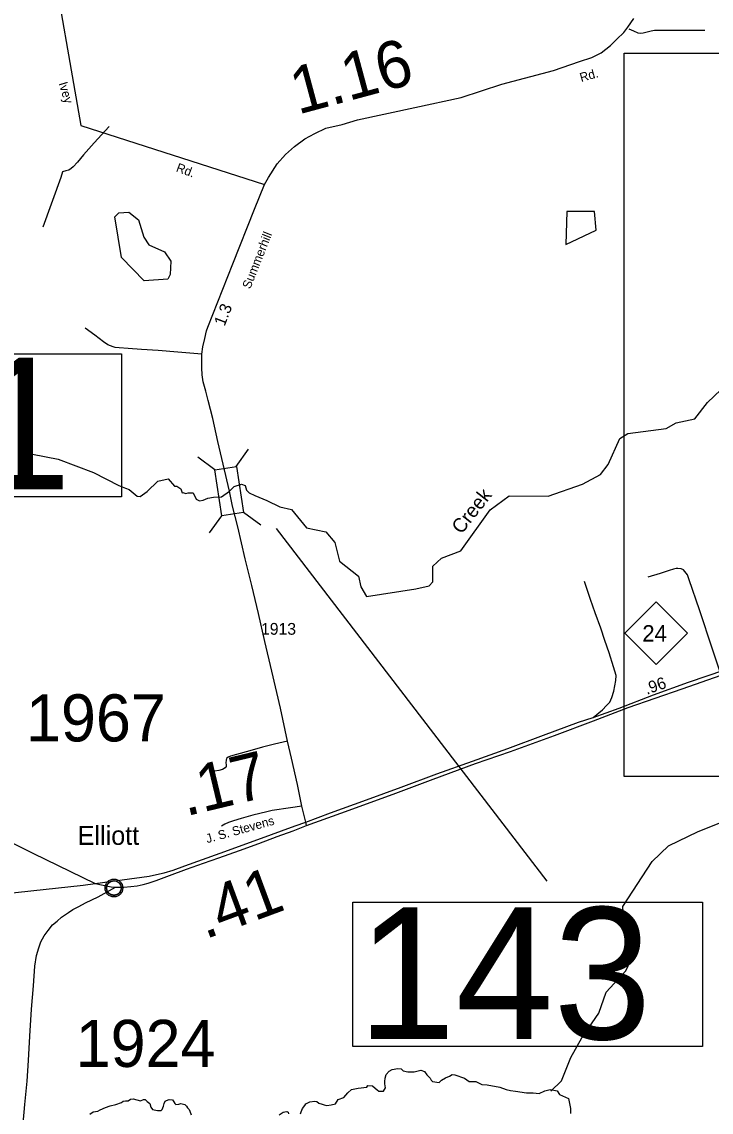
# Model space of a CAD drawing. Extents: x 2093524 to 2270757, y 289120 to 570408.
# Drawn here: x 2234537 to 2241865, y 447590 to 459173 of the extents above; entities that cross this region are included whole.
import ezdxf

# ---------------------------------------------------------------- set-up
doc = ezdxf.new("R2010")
doc.units = 0
for name, color, linetype in [('Exist Civil Demographics Community CELL', 7, 'Continuous'), ('Exist Civil Demographics Community Label', 7, 'Continuous'), ('Exist Hydrographic Creek Single Shore', 7, 'Continuous'), ('Exist Hydrographic Creek Single Shore Label', 7, 'Continuous'), ('Exist Hydrographic Lagoon', 7, 'Continuous'), ('Exist Hydrographic Misc Water Feature', 7, 'Continuous'), ('Exist Hydrographic Pond Under 1500 Sq Ft', 7, 'Continuous'), ('Exist Railroad Mainline', 7, 'Continuous'), ('Exist Railroad Siding', 7, 'Continuous'), ('Exist Road Non-System Type 51', 7, 'Continuous'), ('Exist Road Primary NC Attributed', 7, 'Continuous'), ('Exist Road Primary NC Mileage Hundredths English Label', 7, 'Continuous'), ('Exist Road Primary NC Service Mileage Hundredths English Label', 7, 'Continuous'), ('Exist Road Primary NC Shield CELL', 7, 'Continuous'), ('Exist Road Primary NC Shield Number Label', 7, 'Continuous'), ('Exist Road Primary NC Structure Culvert Number Label', 7, 'Continuous'), ('Exist Road Secondary Mileage Hundredths English Label', 7, 'Continuous'), ('Exist Road Secondary Structure Standard Bridge CELL', 7, 'Continuous'), ('Exist Road Secondary Structure Standard Bridge Number Label', 7, 'Continuous'), ('Exist Road Secondary Type 51 Attributed', 7, 'Continuous'), ('Exist Road Secondary Type 51 Label', 7, 'Continuous'), ('Exist Road Secondary Type 51 Number Label', 7, 'Continuous'), ('Map Preparation Inset Cut Line', 7, 'Continuous')]:
    doc.layers.add(name, color=color, linetype=linetype)

msp = doc.modelspace()

# ---------------------------------------------------------------- linework, layer by layer
at = {"layer": 'Exist Civil Demographics Community CELL'}
msp.add_lwpolyline([(2235439, 449984), (2235440, 449990), (2235442, 449996), (2235444, 450003), (2235447, 450009), (2235451, 450015), (2235454, 450020), (2235458, 450024), (2235463, 450029), (2235469, 450034), (2235474, 450037), (2235479, 450040), (2235484, 450043), (2235489, 450045), (2235495, 450047), (2235499, 450048), (2235504, 450049), (2235508, 450049), (2235515, 450050), (2235519, 450049), (2235525, 450049), (2235530, 450048), (2235535, 450047), (2235540, 450046), (2235545, 450044), (2235551, 450041), (2235558, 450038), (2235563, 450034), (2235568, 450030), (2235571, 450027), (2235575, 450023), (2235579, 450018), (2235582, 450013), (2235585, 450008), (2235588, 450003), (2235590, 449998), (2235591, 449993), (2235593, 449989), (2235594, 449982), (2235594, 449978), (2235595, 449972), (2235595, 449966), (2235594, 449960), (2235593, 449955), (2235591, 449949), (2235589, 449943), (2235587, 449938), (2235584, 449932), (2235581, 449926), (2235577, 449922), (2235573, 449917), (2235568, 449912), (2235563, 449908), (2235558, 449904), (2235553, 449902), (2235547, 449899), (2235539, 449896), (2235534, 449895), (2235527, 449893), (2235522, 449893), (2235518, 449893), (2235512, 449893), (2235508, 449893), (2235503, 449894), (2235497, 449895), (2235492, 449896), (2235487, 449898), (2235482, 449900), (2235478, 449902), (2235472, 449906), (2235466, 449911), (2235461, 449915), (2235457, 449920), (2235453, 449924), (2235450, 449928), (2235446, 449935), (2235445, 449939), (2235443, 449943), (2235440, 449951), (2235439, 449958), (2235438, 449963), (2235438, 449970), (2235438, 449974), (2235438, 449981)], close=True, dxfattribs=at)
for radius in [94.3, 76.7]:
    msp.add_circle((2235516, 449972), radius, dxfattribs=at)
at = {"layer": 'Exist Hydrographic Creek Single Shore'}
for points in [[(2236745, 454187), (2236795, 454237), (2236872, 454262), (2236912, 454248), (2236924, 454197), (2236955, 454170), (2237015, 454142), (2237140, 454088), (2237278, 454022), (2237402, 453994), (2237562, 453798), (2237770, 453757), (2237863, 453641), (2237914, 453443), (2238115, 453285), (2238141, 453170), (2238201, 453070), (2238725, 453148), (2238866, 453181), (2238907, 453223), (2238906, 453390), (2238997, 453474), (2239205, 453552), (2239517, 453988), (2239716, 454138), (2240133, 454133), (2240498, 454261), (2240689, 454365), (2240771, 454472), (2240894, 454748), (2240977, 454799), (2241385, 454853), (2241492, 454913), (2241692, 454955), (2241824, 455129), (2242105, 455393)], [(2234507, 454607), (2234924, 454526), (2235300, 454387), (2235569, 454248), (2235640, 454220), (2235680, 454204), (2235764, 454135), (2235795, 454130), (2235868, 454183), (2235983, 454292), (2236092, 454319), (2236160, 454239), (2236185, 454239), (2236227, 454213), (2236240, 454170), (2236250, 454173), (2236279, 454164), (2236305, 454170), (2236359, 454168), (2236391, 454101), (2236425, 454084), (2236465, 454090), (2236516, 454113), (2236574, 454124), (2236659, 454128), (2236745, 454187)], [(2237498, 447574), (2237508, 447594), (2237522, 447631), (2237546, 447661), (2237557, 447680), (2237597, 447702), (2237653, 447706), (2237673, 447704), (2237693, 447685), (2237730, 447674), (2237750, 447668), (2237781, 447661), (2237827, 447667), (2237871, 447678), (2237899, 447726), (2237961, 447747), (2238001, 447796), (2238041, 447833), (2238113, 447846), (2238203, 447857), (2238216, 447875), (2238264, 447870), (2238293, 447845), (2238315, 447827), (2238333, 447813), (2238381, 447813), (2238403, 447848), (2238395, 447891), (2238395, 447918), (2238398, 447953), (2238411, 447991), (2238443, 448026), (2238473, 448044), (2238534, 448053), (2238569, 448050), (2238591, 448028), (2238639, 448020), (2238691, 448020), (2238706, 448020), (2238779, 448036), (2238819, 448023), (2238841, 447988), (2238876, 447953), (2238889, 447932), (2238902, 447918), (2238972, 447905), (2238999, 447931), (2239039, 447956), (2239082, 447974), (2239112, 447991), (2239139, 447988), (2239244, 447953), (2239292, 447918), (2239362, 447918), (2239428, 447883), (2239485, 447880), (2239617, 447857), (2239687, 447832), (2239730, 447819), (2239783, 447814), (2239903, 447797), (2239973, 447795), (2240038, 447790), (2240095, 447816), (2240153, 447830), (2240226, 447818), (2240253, 447778), (2240349, 447735), (2240371, 447629), (2240371, 447577)], [(2235259, 447571), (2235296, 447595), (2235346, 447602), (2235369, 447615), (2235425, 447641), (2235476, 447657), (2235535, 447672), (2235595, 447692), (2235616, 447709), (2235640, 447712), (2235669, 447712), (2235691, 447727), (2235722, 447733), (2235758, 447720), (2235798, 447712), (2235832, 447724), (2235848, 447724), (2235868, 447705), (2235899, 447681), (2235910, 447642), (2235926, 447620), (2235945, 447614), (2235978, 447609), (2236020, 447609), (2236028, 447618), (2236044, 447654), (2236052, 447683), (2236061, 447709), (2236076, 447716), (2236105, 447724), (2236140, 447721), (2236153, 447699), (2236164, 447681), (2236175, 447672), (2236205, 447676), (2236229, 447683), (2236271, 447672), (2236287, 447655), (2236299, 447635), (2236317, 447620), (2236324, 447602), (2236337, 447563)], [(2237271, 447561), (2237314, 447592), (2237333, 447594), (2237355, 447596), (2237370, 447590), (2237373, 447574)]]:
    msp.add_lwpolyline(points, dxfattribs=at)
at = {"layer": 'Exist Hydrographic Lagoon'}
msp.add_lwpolyline([(2240332, 457159), (2240319, 456807), (2240641, 456959), (2240626, 457159)], close=True, dxfattribs=at)
at = {"layer": 'Exist Hydrographic Misc Water Feature'}
msp.add_lwpolyline([(2240159, 447813), (2240275, 447922), (2240372, 448172), (2240488, 448380), (2240669, 448642), (2240750, 448867), (2240956, 449092), (2241055, 449304), (2241045, 449435), (2240936, 449601), (2240926, 449775), (2241239, 450254), (2241412, 450421), (2241727, 450572), (2242392, 450838)], dxfattribs=at)
at = {"layer": 'Exist Hydrographic Pond Under 1500 Sq Ft'}
msp.add_lwpolyline([(2235839, 456420), (2235595, 456668), (2235525, 457102), (2235567, 457144), (2235675, 457151), (2235776, 457071), (2235835, 456886), (2235886, 456803), (2236053, 456731), (2236121, 456631), (2236113, 456490), (2236089, 456438), (2235839, 456420)], dxfattribs=at)
at = {"layer": 'Exist Railroad Mainline'}
for points in [[(2240611, 451784), (2240888, 451882), (2241252, 452023), (2241625, 452158), (2242008, 452291)], [(2237555, 450672), (2237820, 450772), (2238201, 450909), (2238568, 451044), (2238948, 451183), (2239327, 451318), (2239702, 451455), (2240084, 451594), (2240455, 451733), (2240611, 451784)], [(2235317, 450020), (2235890, 450097), (2235970, 450115), (2236050, 450134), (2236146, 450162), (2236271, 450206), (2236646, 450343), (2237047, 450488), (2237444, 450631), (2237555, 450672)], [(2234073, 449882), (2235191, 450002), (2235317, 450020)]]:
    msp.add_lwpolyline(points, dxfattribs=at)
at = {"layer": 'Exist Railroad Siding'}
msp.add_lwpolyline([(2240611, 451784), (2240708, 451863), (2240752, 451911), (2240787, 451947), (2240807, 451994), (2240830, 452064), (2240840, 452120), (2240851, 452176), (2240853, 452228), (2240826, 452322), (2240779, 452471), (2240734, 452600), (2240691, 452732), (2240631, 452894), (2240582, 453035), (2240517, 453227)], dxfattribs=at)
at = {"layer": 'Exist Road Non-System Type 51'}
for points in [[(2241796, 459081), (2241297, 459081), (2241263, 459080), (2241227, 459074), (2241185, 459064), (2241143, 459053), (2241117, 459049), (2241087, 459051), (2241043, 459073), (2240993, 459096)], [(2235467, 458062), (2235307, 457886), (2235194, 457761), (2235129, 457683), (2235084, 457634), (2235060, 457616), (2235036, 457598), (2235004, 457590), (2234968, 457579)], [(2234968, 457579), (2234953, 457519), (2234761, 456992)], [(2236451, 455643), (2236197, 455664), (2235985, 455683), (2235809, 455693), (2235667, 455702), (2235571, 455711), (2235529, 455715), (2235507, 455719), (2235451, 455742), (2235405, 455774), (2235314, 455845), (2235210, 455920)], [(2241970, 452231), (2241878, 452510), (2241741, 452927), (2241632, 453244), (2241612, 453299), (2241586, 453335), (2241569, 453351), (2241545, 453361), (2241509, 453365), (2241491, 453364), (2241463, 453360), (2241419, 453346), (2241324, 453313), (2241192, 453272)], [(2237360, 451532), (2237224, 451501), (2237095, 451468), (2236961, 451429), (2236818, 451391), (2236754, 451373), (2236730, 451363), (2236714, 451349), (2236708, 451329), (2236704, 451303), (2236710, 451281), (2236711, 451263), (2236697, 451247), (2236671, 451232), (2236633, 451220), (2236585, 451212), (2236533, 451195)]]:
    msp.add_lwpolyline(points, dxfattribs=at)
at = {"layer": 'Exist Road Primary NC Attributed'}
for points in [[(2237563, 450636), (2237928, 450767), (2238486, 450969), (2238911, 451129), (2239359, 451294), (2239730, 451423), (2240200, 451593), (2240615, 451746), (2240984, 451889), (2241556, 452089), (2241970, 452231), (2242298, 452349), (2242349, 452368), (2242887, 452560), (2243375, 452748), (2243549, 452813), (2243898, 452932), (2244125, 453018), (2244441, 453116)], [(2235533, 449980), (2235566, 449980), (2235623, 449982), (2235695, 449987), (2235765, 449996), (2235827, 450008), (2235881, 450024), (2235965, 450053), (2236108, 450104), (2236286, 450172), (2236467, 450237), (2236633, 450294), (2236852, 450370), (2237057, 450446), (2237250, 450520), (2237422, 450579), (2237563, 450636)], [(2234448, 450445), (2234653, 450341), (2235317, 450020)], [(2235317, 450020), (2235486, 449983), (2235533, 449980)]]:
    msp.add_lwpolyline(points, dxfattribs=at)
at = {"layer": 'Exist Road Primary NC Shield CELL'}
msp.add_lwpolyline([(2240946, 452679), (2241279, 453012), (2241612, 452679), (2241279, 452346)], close=True, dxfattribs=at)
at = {"layer": 'Exist Road Primary NC Structure Culvert Number Label'}
msp.add_lwpolyline([(2231615, 455647), (2235597, 455647), (2235597, 454127), (2231615, 454127)], close=True, dxfattribs=at)
at = {"layer": 'Exist Road Secondary Structure Standard Bridge CELL'}
for p, q in [((2236814, 454450), (2236947, 454633)), ((2236590, 454415), (2236407, 454549)), ((2237077, 453827), (2236894, 453961)), ((2236532, 453743), (2236665, 453925))]:
    msp.add_line(p, q, dxfattribs=at)
msp.add_lwpolyline([(2236665, 453925), (2236589, 454415), (2236818, 454451), (2236894, 453961)], close=True, dxfattribs=at)
at = {"layer": 'Exist Road Secondary Structure Standard Bridge Number Label'}
msp.add_line((2237240, 453792), (2240117, 450043), dxfattribs=at)
msp.add_lwpolyline([(2238056, 449823), (2241772, 449823), (2241772, 448287), (2238056, 448287)], close=True, dxfattribs=at)
at = {"layer": 'Exist Road Secondary Type 51 Attributed'}
for p, q in [((2237555, 450672), (2237514, 450841)), ((2237563, 450636), (2237555, 450672))]:
    msp.add_line(p, q, dxfattribs=at)
for points in [[(2234546, 461649), (2234829, 460001), (2235164, 458072), (2237116, 457445)], [(2237116, 457445), (2237161, 457521), (2237250, 457664), (2237339, 457765), (2237435, 457850), (2237546, 457931), (2237650, 457987), (2237767, 458044), (2237943, 458084), (2238104, 458131), (2238713, 458264), (2239206, 458368), (2239638, 458509), (2240189, 458657), (2240465, 458750), (2240596, 458793), (2240694, 458844), (2240795, 458920), (2240863, 458988), (2240935, 459060), (2240977, 459115), (2241041, 459208)], [(2236745, 454187), (2236677, 454473), (2236621, 454716), (2236569, 454958), (2236519, 455151), (2236493, 455251), (2236466, 455347), (2236455, 455423), (2236451, 455499), (2236450, 455568), (2236451, 455643), (2236461, 455720), (2236482, 455810), (2236499, 455889), (2236514, 455928), (2236781, 456601), (2237010, 457184), (2237116, 457445)], [(2237514, 450841), (2237466, 451071), (2237403, 451350), (2237360, 451532), (2237287, 451881), (2237194, 452274), (2237120, 452589), (2237053, 452889), (2236981, 453184), (2236913, 453467), (2236834, 453808), (2236778, 454028), (2236745, 454187)], [(2237514, 450841), (2237392, 450822), (2237198, 450795), (2237141, 450780), (2236993, 450745), (2236867, 450710), (2236789, 450684), (2236735, 450667), (2236694, 450651), (2236658, 450630)], [(2234551, 447471), (2234571, 447671), (2234593, 447921), (2234609, 448141), (2234623, 448399), (2234641, 448683), (2234662, 448933), (2234677, 449141), (2234692, 449253), (2234717, 449337), (2234741, 449401), (2234774, 449462), (2234816, 449520), (2234865, 449579), (2234913, 449619), (2234960, 449661), (2235032, 449712), (2235080, 449744), (2235145, 449777), (2235215, 449813), (2235348, 449878), (2235533, 449980)]]:
    msp.add_lwpolyline(points, dxfattribs=at)
at = {"layer": 'Map Preparation Inset Cut Line'}
msp.add_lwpolyline([(2249396, 451156), (2240938, 451156), (2240938, 458840), (2249396, 458840)], close=True, dxfattribs=at)

# ---------------------------------------------------------------- texts
at = {"layer": 'Exist Civil Demographics Community Label'}
msp.add_text('Elliott', height=200, dxfattribs=at).set_placement((2235131, 450430))
at = {"layer": 'Exist Hydrographic Creek Single Shore Label'}
msp.add_text('Creek', height=150, rotation=51.7805, dxfattribs=at).set_placement((2239210, 453722))
at = {"layer": 'Exist Road Primary NC Mileage Hundredths English Label'}
msp.add_text('.96', height=125, rotation=19.3099, dxfattribs=at).set_placement((2241180, 452024))
at = {"layer": 'Exist Road Primary NC Service Mileage Hundredths English Label'}
msp.add_text('.41', height=500, rotation=20.3062, dxfattribs=at).set_placement((2236484, 449424))
at = {"layer": 'Exist Road Primary NC Shield Number Label'}
msp.add_text('24', height=175, dxfattribs=at).set_placement((2241133, 452589))
at = {"layer": 'Exist Road Primary NC Structure Culvert Number Label'}
msp.add_text('C61', height=1400, dxfattribs=at).set_placement((2231628, 454206))
at = {"layer": 'Exist Road Secondary Mileage Hundredths English Label'}
for s, height, rotation, p in [('1.16', 500, 15.0776, (2237472, 458186)), ('1.3', 125, 68.7797, (2236692, 455932)), ('.17', 500, 13.4915, (2236279, 450732))]:
    msp.add_text(s, height=height, rotation=rotation, dxfattribs=at).set_placement(p)
at = {"layer": 'Exist Road Secondary Structure Standard Bridge Number Label'}
msp.add_text('143', height=1400, dxfattribs=at).set_placement((2238106, 448366))
at = {"layer": 'Exist Road Secondary Type 51 Label'}
for s, rotation, p in [('Rd.', 15.8026, (2240483, 458533)), ('Ivey', 286.5961, (2234928, 458520)), ('Rd.', 339.4818, (2236170, 457587)), ('Summerhill', 68.35, (2236965, 456329)), ('J. S. Stevens', 15.5142, (2236508, 450447))]:
    msp.add_text(s, height=95, rotation=rotation, dxfattribs=at).set_placement(p)
at = {"layer": 'Exist Road Secondary Type 51 Number Label'}
for s, height, p in [('1913', 125, (2237080, 452662)), ('1967', 500, (2234581, 451529)), ('1924', 500, (2235109, 448071))]:
    msp.add_text(s, height=height, dxfattribs=at).set_placement(p)

doc.saveas('drawing.dxf')
